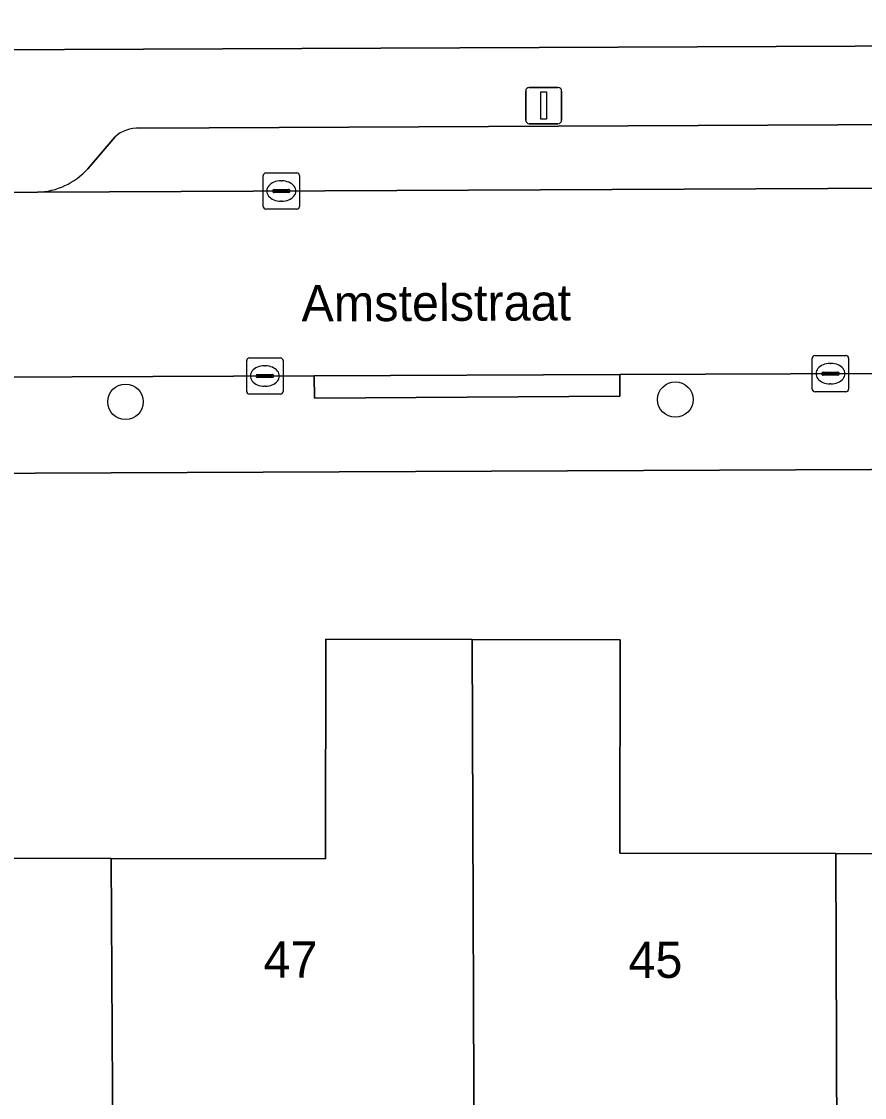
# Model space of a CAD drawing. Extents: x 157320 to 158835, y 386650 to 388491.
# Drawn here: x 157925.33 to 157948.56, y 387973.53 to 388003.19 of the extents above; entities that cross this region are included whole.
import ezdxf

# ---------------------------------------------------------------- set-up
doc = ezdxf.new("R2010")
doc.units = 0
for name, color, linetype in [('IMGEO_Boom', 7, 'Continuous'), ('IMGEO_Erf', 7, 'Continuous'), ('IMGEO_Kolk', 7, 'Continuous'), ('IMGEO_Lichtmast', 7, 'Continuous'), ('IMGEO_Openbare_ruimte_label', 7, 'Continuous'), ('IMGEO_Pand', 7, 'Continuous'), ('IMGEO_Pand_nummerreeks', 7, 'Continuous'), ('IMGEO_Parkeervlak_open', 7, 'Continuous'), ('IMGEO_Rijbaan_lokaal_open', 7, 'Continuous'), ('IMGEO_Voetpad_open', 7, 'Continuous')]:
    doc.layers.add(name, color=color, linetype=linetype)

msp = doc.modelspace()

# ---------------------------------------------------------------- linework, layer by layer
at = {"layer": 'IMGEO_Boom'}
for centre in [(157928.193, 387992.703), (157943.346, 387992.766)]:
    msp.add_circle(centre, 0.489, dxfattribs=at)
at = {"layer": 'IMGEO_Erf'}
for points in [[(157902.816, 388045.293), (157904.712, 388002.319), (157994.066, 388002.696), (157994.1, 388000.306), (157998.31, 388000.312), (158000, 388000.323), (158038.063, 388000.563), (158041.297, 388000.501), (158042.551, 388000.416), (158046.543, 388000.282), (158049.347, 388000.035), (158049.591, 388000)], [(157916.612, 387954.756), (157910.51, 387954.769), (157910.518, 387958.71), (157910.527, 387962.707), (157917.674, 387962.692), (157917.716, 387982.682), (157921.838, 387982.673), (157921.832, 387980.129), (157927.797, 387980.116), (157933.705, 387980.104), (157933.718, 387986.161), (157937.748, 387986.152), (157941.828, 387986.143), (157941.815, 387980.264), (157947.77, 387980.251), (157953.728, 387980.238), (157953.741, 387986.123), (157957.75, 387986.114), (157961.836, 387986.105), (157961.823, 387980.108), (157968.02, 387980.094), (157969.714, 387980.094), (157969.714, 387990.929), (157915.211, 387990.696)]]:
    msp.add_lwpolyline(points, dxfattribs=at)
at = {"layer": 'IMGEO_Kolk'}
for p, q in [((157931.987, 387998.088), (157931.987, 387998.94)), ((157932.062, 387999.014), (157932.914, 387999.014)), ((157932.988, 387998.94), (157932.988, 387998.088)), ((157932.246, 387998.508), (157932.246, 387998.52)), ((157932.289, 387998.557), (157932.687, 387998.557)), ((157932.475, 387998.794), (157932.5, 387998.794)), ((157932.73, 387998.52), (157932.73, 387998.508)), ((157932.684, 387998.471), (157932.286, 387998.471)), ((157932.498, 387998.234), (157932.473, 387998.234)), ((157932.914, 387998.014), (157932.062, 387998.014)), ((157931.533, 387992.989), (157931.533, 387993.841)), ((157931.608, 387993.915), (157932.46, 387993.915)), ((157932.534, 387993.841), (157932.534, 387992.989)), ((157947.121, 387993.054), (157947.121, 387993.906)), ((157947.196, 387993.98), (157948.048, 387993.98)), ((157948.122, 387993.906), (157948.122, 387993.054)), ((157932.021, 387993.695), (157932.046, 387993.695)), ((157947.38, 387993.474), (157947.38, 387993.486)), ((157947.423, 387993.523), (157947.821, 387993.523)), ((157947.609, 387993.76), (157947.634, 387993.76)), ((157947.864, 387993.486), (157947.864, 387993.474)), ((157931.792, 387993.409), (157931.792, 387993.421)), ((157932.23, 387993.372), (157931.832, 387993.372)), ((157931.835, 387993.458), (157932.233, 387993.458)), ((157932.276, 387993.421), (157932.276, 387993.409)), ((157947.818, 387993.437), (157947.42, 387993.437)), ((157947.632, 387993.2), (157947.607, 387993.2)), ((157932.46, 387992.915), (157931.608, 387992.915)), ((157932.044, 387993.135), (157932.019, 387993.135)), ((157948.048, 387992.98), (157947.196, 387992.98))]:
    msp.add_line(p, q, dxfattribs=at)
for points in [[(157931.987, 387998.088), (157931.987, 387998.94)], [(157932.062, 387999.014), (157932.914, 387999.014)], [(157932.988, 387998.94), (157932.988, 387998.088)], [(157932.914, 387998.014), (157932.062, 387998.014)], [(157931.533, 387992.989), (157931.533, 387993.841)], [(157931.608, 387993.915), (157932.46, 387993.915)], [(157932.534, 387993.841), (157932.534, 387992.989)], [(157947.121, 387993.054), (157947.121, 387993.906)], [(157947.196, 387993.98), (157948.048, 387993.98)], [(157948.122, 387993.906), (157948.122, 387993.054)], [(157932.46, 387992.915), (157931.608, 387992.915)], [(157948.048, 387992.98), (157947.196, 387992.98)]]:
    msp.add_lwpolyline(points, dxfattribs=at)
for centre, radius, start, end in [((157932.064, 387998.938), 0.0765, 91.552, 178.448), ((157932.064, 387998.938), 0.0765, 91.552, 178.448), ((157932.912, 387998.938), 0.0765, 1.552, 88.448), ((157932.912, 387998.938), 0.0765, 1.552, 88.448), ((157932.286, 387998.517), 0.0403, 85.8775, 175.7526), ((157932.691, 387998.519), 0.0386, 1.7309, 96.639), ((157932.283, 387998.507), 0.0366, 178.938, 274.7102), ((157932.687, 387998.514), 0.043, 264.8664, 352.4533), ((157932.064, 387998.09), 0.0765, 181.552, 268.448), ((157932.064, 387998.09), 0.0765, 181.552, 268.448), ((157932.912, 387998.09), 0.0765, 271.552, 358.448), ((157932.912, 387998.09), 0.0765, 271.552, 358.448), ((157931.61, 387993.839), 0.0765, 91.552, 178.448), ((157931.61, 387993.839), 0.0765, 91.552, 178.448), ((157932.458, 387993.839), 0.0765, 1.552, 88.448), ((157932.458, 387993.839), 0.0765, 1.552, 88.448), ((157947.198, 387993.904), 0.0765, 91.552, 178.448), ((157947.198, 387993.904), 0.0765, 91.552, 178.448), ((157948.046, 387993.904), 0.0765, 1.552, 88.448), ((157948.046, 387993.904), 0.0765, 1.552, 88.448), ((157947.42, 387993.483), 0.0403, 85.8775, 175.7526), ((157947.825, 387993.485), 0.0386, 1.7309, 96.639), ((157931.832, 387993.418), 0.0403, 85.8775, 175.7526), ((157931.829, 387993.408), 0.0366, 178.938, 274.7102), ((157932.233, 387993.415), 0.043, 264.8664, 352.4533), ((157932.237, 387993.42), 0.0386, 1.7309, 96.639), ((157947.417, 387993.473), 0.0366, 178.938, 274.7102), ((157947.821, 387993.48), 0.043, 264.8664, 352.4533), ((157931.61, 387992.991), 0.0765, 181.552, 268.448), ((157931.61, 387992.991), 0.0765, 181.552, 268.448), ((157932.458, 387992.991), 0.0765, 271.552, 358.448), ((157932.458, 387992.991), 0.0765, 271.552, 358.448), ((157947.198, 387993.056), 0.0765, 181.552, 268.448), ((157947.198, 387993.056), 0.0765, 181.552, 268.448), ((157948.046, 387993.056), 0.0765, 271.552, 358.448), ((157948.046, 387993.056), 0.0765, 271.552, 358.448)]:
    msp.add_arc(centre, radius, start, end, dxfattribs=at)
for centre, major_axis, ratio, start_param, end_param in [((157932.474, 387998.514), (-0.387, 0.002), 0.722429, 4.712389, 7.853982), ((157932.499, 387998.514), (-0.39, 0.002), 0.717154, 1.570796, 4.712389), ((157932.02, 387993.415), (-0.387, 0.002), 0.722429, 4.712389, 7.853982), ((157932.045, 387993.415), (-0.39, 0.002), 0.717154, 1.570796, 4.712389), ((157947.608, 387993.48), (-0.387, 0.002), 0.722429, 4.712389, 7.853982), ((157947.633, 387993.48), (-0.39, 0.002), 0.717154, 1.570796, 4.712389)]:
    msp.add_ellipse(centre, major_axis=major_axis, ratio=ratio, start_param=start_param, end_param=end_param, dxfattribs=at)
at = {"layer": 'IMGEO_Lichtmast'}
for p, q in [((157939.222, 388000.47), (157939.222, 388001.27)), ((157939.222, 388001.27), (157939.222, 388000.47)), ((157939.322, 388001.37), (157940.112, 388001.37)), ((157940.112, 388001.37), (157939.322, 388001.37)), ((157940.212, 388001.27), (157940.212, 388000.47)), ((157940.212, 388000.47), (157940.212, 388001.27)), ((157940.112, 388000.37), (157939.322, 388000.37)), ((157939.322, 388000.37), (157940.112, 388000.37))]:
    msp.add_line(p, q, dxfattribs=at)
msp.add_lwpolyline([(157939.642, 388001.245), (157939.792, 388001.245), (157939.792, 388000.495), (157939.642, 388000.495), (157939.642, 388001.245)], dxfattribs=at)
for centre, start, end in [((157939.322, 388001.27), 90, 180), ((157939.322, 388001.27), 90, 180), ((157940.112, 388001.27), 0, 90), ((157940.112, 388001.27), 360, 90), ((157939.322, 388000.47), 180, 270), ((157939.322, 388000.47), 180, 270), ((157940.112, 388000.47), 270, 0), ((157940.112, 388000.47), 270, 0)]:
    msp.add_arc(centre, 0.1, start, end, dxfattribs=at)
at = {"layer": 'IMGEO_Pand'}
for points in [[(157937.748, 387986.152), (157933.718, 387986.161), (157933.705, 387980.104), (157927.797, 387980.116), (157927.84, 387972.128), (157933.301, 387972.116), (157933.281, 387962.947), (157929.812, 387962.954), (157929.803, 387958.937), (157937.85, 387958.9)], [(157937.748, 387986.152), (157937.85, 387958.9), (157945.878, 387958.86), (157945.887, 387963.014), (157942.364, 387963.021), (157942.384, 387972.21), (157947.8, 387972.199), (157947.77, 387980.251), (157941.815, 387980.264), (157941.828, 387986.143)], [(157957.75, 387986.114), (157953.741, 387986.123), (157953.728, 387980.238), (157947.77, 387980.251), (157947.8, 387972.199), (157953.292, 387972.187), (157953.273, 387963.036), (157949.798, 387963.044), (157949.789, 387958.86), (157957.86, 387958.89)], [(157927.797, 387980.116), (157921.832, 387980.129), (157921.838, 387982.673), (157917.716, 387982.682), (157917.674, 387962.692), (157910.527, 387962.707), (157910.518, 387958.71), (157925.917, 387958.946), (157925.926, 387962.924), (157922.379, 387962.931), (157922.399, 387972.139), (157927.84, 387972.128)]]:
    msp.add_lwpolyline(points, close=True, dxfattribs=at)
at = {"layer": 'IMGEO_Parkeervlak_open'}
for points in [[(157988.232, 388000.527), (157928.583, 388000.243)], [(157927.902, 388000), (157927.153, 387999.126)], [(157925.766, 387998.482), (157991.101, 387998.782)]]:
    msp.add_lwpolyline(points, dxfattribs=at)
for centre, radius, start, end in [((157928.515, 387999.357), 0.889, 85.6354, 133.6402), ((157925.7, 388000.439), 1.958, 271.919, 317.893)]:
    msp.add_arc(centre, radius, start, end, dxfattribs=at)
at = {"layer": 'IMGEO_Rijbaan_lokaal_open'}
msp.add_lwpolyline([(158027.227, 387998.927), (158005.144, 387998.764), (158000, 387998.726), (157993.417, 387998.765), (157991.237, 387998.783), (157991.101, 387998.782), (157925.766, 387998.482), (157915.586, 387998.44), (157915.607, 387993.348), (157933.395, 387993.422), (157941.812, 387993.457), (157953.579, 387993.505), (157961.944, 387993.541), (157972.365, 387993.584), (157998.121, 387993.691), (158000, 387993.698), (158000.189, 387993.699), (158007.804, 387993.731), (158027.247, 387993.812)], close=True, dxfattribs=at)
at = {"layer": 'IMGEO_Voetpad_open'}
for points in [[(158049.591, 388000), (158049.347, 388000.035), (158046.543, 388000.282), (158042.551, 388000.416), (158041.297, 388000.501), (158038.063, 388000.563), (158000, 388000.323), (157998.31, 388000.312), (157994.1, 388000.306), (157994.066, 388002.696), (157904.712, 388002.319), (157904.8, 387999.981)], [(157928.583, 388000.243), (157988.232, 388000.527)], [(157927.153, 387999.126), (157927.902, 388000)], [(157912.555, 387998.427), (157915.586, 387998.44), (157925.766, 387998.482)], [(157972.365, 387993.584), (157961.944, 387993.541), (157961.947, 387992.961), (157953.582, 387992.908), (157953.579, 387993.505), (157941.812, 387993.457), (157941.815, 387992.86), (157933.399, 387992.807), (157933.395, 387993.422), (157915.607, 387993.348)], [(157909.457, 387990.583), (157915.211, 387990.696), (157969.714, 387990.929), (157971.083, 387990.935), (157971.069, 387990.694), (157971.402, 387990.696), (157999.443, 387990.856), (158002.197, 387990.663), (158000.193, 387992.659)]]:
    msp.add_lwpolyline(points, dxfattribs=at)
msp.add_lwpolyline([(157933.395, 387993.422), (157933.399, 387992.807), (157941.815, 387992.86), (157941.812, 387993.457)], close=True, dxfattribs=at)
for centre, radius, start, end in [((157928.515, 387999.357), 0.889, 85.6354, 133.6402), ((157925.7, 388000.439), 1.958, 271.919, 317.893)]:
    msp.add_arc(centre, radius, start, end, dxfattribs=at)

# ---------------------------------------------------------------- texts
at = {"layer": 'IMGEO_Openbare_ruimte_label'}
msp.add_text('Amstelstraat', height=1, rotation=0.2292, dxfattribs=at).set_placement((157933.044, 387994.919))
at = {"layer": 'IMGEO_Pand_nummerreeks'}
for s, p in [('47', (157931.997, 387976.834)), ('45', (157942.053, 387976.828))]:
    msp.add_text(s, height=1, rotation=359.968, dxfattribs=at).set_placement(p)

doc.saveas('drawing.dxf')
